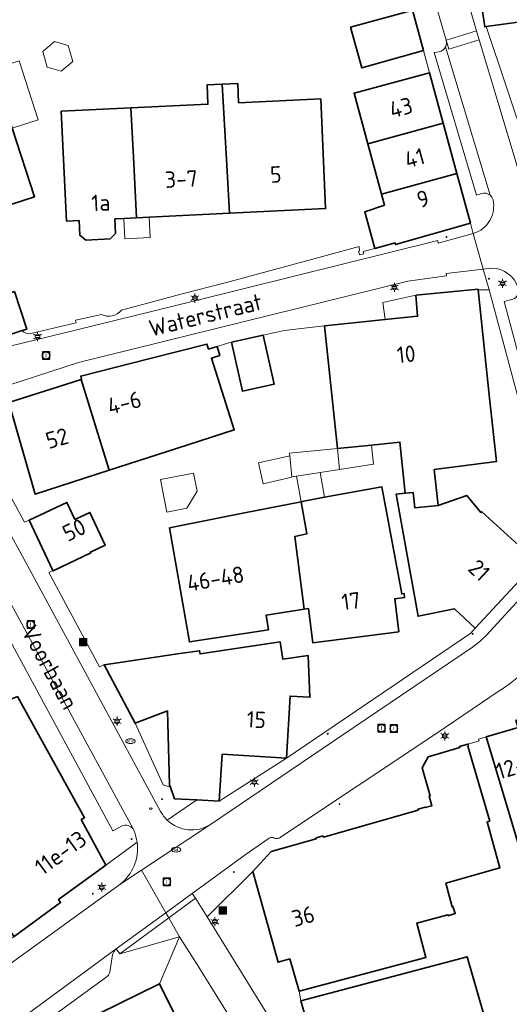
# Model space of a CAD drawing. Header units: metres. Extents: x 140853 to 145288, y 474558 to 480269.
# Tile 374 of 428: x 144552 to 144605, y 478952 to 479060. Entities that reach past the tile are written whole.
import ezdxf
from ezdxf.enums import TextEntityAlignment as Align

# ---------------------------------------------------------------- set-up
doc = ezdxf.new("R2010")
doc.units = ezdxf.units.M
doc.header["$MEASUREMENT"] = 0
for name, color, linetype, lineweight in [('B-WE-IE-MEUBILAIR_WEGMEUBILAIR-S', 7, 'Continuous', 18), ('B-WE-KL-BRANDSTOF_PUT-S', 40, 'Continuous', 18), ('B-WE-KL-ET_LS_OV_LICHTMAST-S', 190, 'Continuous', 18), ('B-WE-KL-WATER_BRANDLEIDING_PUT-S', 150, 'Continuous', 18), ('B-WE-KL-WATER_PUT-S', 170, 'Continuous', 18), ('B-WE-OG-BEBOUWING-G', 7, 'Continuous', 35), ('B-WE-OG-BEBOUWING_BIJGEBOUW-G', 7, 'Continuous', 18), ('B-WE-OG-BEBOUWING_HUISNUMMER-T18', 10, 'Continuous', 18), ('B-WE-OG-BEBOUWING_STRAATNAAM-T18', 10, 'Continuous', 18), ('B-WE-OG-TERREIN_ERF-G', 7, 'Continuous', 18), ('B-WE-RI-GWA_RIOOLPUT-S', 30, 'Continuous', 18), ('B-WE-VH-VERHARDING_BETONSTRAATSTEEN-G', 252, 'Continuous', 18), ('B-WE-VH-VERHARDING_STRAATBAKSTEEN-G', 252, 'Continuous', 18), ('B-WE-VH-VERHARDING_TEGEL-G', 252, 'Continuous', 18), ('X-XX-XX-ALGEMEEN-S', 7, 'Continuous', 18)]:
    doc.layers.add(name, color=color, linetype=linetype, lineweight=lineweight)
doc.styles.add('NLCS-ISO', font='txt')

# ---------------------------------------------------------------- blocks, each defined once
blk = doc.blocks.new('SIE-WEG_AFVALBAK-SO')
at = {"linetype": 'ByBlock', "lineweight": 18}
h = blk.add_hatch(color=0, dxfattribs=at)
h.dxf.hatch_style = 1
h.paths.add_polyline_path([(-1.5, -1.5), (1.5, -1.5), (1.5, 1.5), (-1.5, 1.5)])
at = {"color": 0, "linetype": 'ByBlock', "lineweight": 18}
for points in [[(-2, -2), (2, -2), (2, 2), (-2, 2)], [(-1.5, -1.5), (1.5, -1.5), (1.5, 1.5), (-1.5, 1.5)]]:
    blk.add_lwpolyline(points, close=True, dxfattribs=at)
blk = doc.blocks.new('SIE-WEG_AFVALBAK_TYPE_01')
for radius in [0.25, 0.156]:
    blk.add_circle((0, 0), radius)
blk = doc.blocks.new('B-SIE-WEG_LICHTMAST-SO')
at = {"ltscale": 0.1}
for p, q in [((-1.1, 0.63), (-2.19, 1.27)), ((0, 1.27), (0, 2.53)), ((1.1, 0.63), (2.19, 1.27)), ((-1.1, -0.63), (-2.19, -1.27)), ((0, -1.27), (0, -2.53)), ((1.1, -0.63), (2.19, -1.27))]:
    blk.add_line(p, q, dxfattribs=at)
at = {"flags": 128}
for points in [[(-1.16, 0.5), (1.16, 0.5)], [(-1.16, -0.5), (1.16, -0.5)]]:
    blk.add_lwpolyline(points, dxfattribs=at)
at = {"ltscale": 0.1}
blk.add_circle((0, 0), 1.27, dxfattribs=at)
at = {"style": 'NLCS-ISO'}
blk.add_attdef('TYPE', text='', height=1.8, dxfattribs=at).set_placement((0, 2.53), align=Align.BOTTOM_CENTER)
blk = doc.blocks.new('SRI-PUT_INSPECTIE-SO')
at = {"lineweight": -3, "flags": 128}
blk.add_lwpolyline([(-2, -2), (2, -2), (2, 2), (-2, 2)], close=True, dxfattribs=at)
at = {"lineweight": -3, "ltscale": 1.5}
blk.add_circle((0, 0), 2, dxfattribs=at)
at = {"ltscale": 0.1, "style": 'NLCS-ISO'}
blk.add_text('I', height=2.5, dxfattribs=at).set_placement((0, -0.01), align=Align.MIDDLE_CENTER)
blk = doc.blocks.new('SKL-WATERLEIDINGPUT-SO')
at = {"color": 0, "linetype": 'ByBlock', "lineweight": 18}
blk.add_ellipse((0, 0), major_axis=(2.5, 0), ratio=0.54, dxfattribs=at)
at = {"color": 0, "linetype": 'ByBlock', "lineweight": 18, "style": 'NLCS-ISO'}
blk.add_text('wl', height=1.8, dxfattribs=at).set_placement((0, 0), align=Align.MIDDLE_CENTER)
blk = doc.blocks.new('SKL-BENZINEPUT_OLIEPUT-SO')
at = {"color": 0, "linetype": 'ByBlock', "lineweight": 18}
blk.add_ellipse((0, 0), major_axis=(2.5, 0), ratio=0.54, dxfattribs=at)
at = {"color": 0, "linetype": 'ByBlock', "lineweight": 18, "style": 'NLCS-ISO'}
blk.add_text('olie', height=1.8, dxfattribs=at).set_placement((0, 0.16), align=Align.MIDDLE_CENTER)
blk = doc.blocks.new('SIE-WEG_STRAATPOT_BRANDKRAAN-SO')
blk.add_ellipse((0, 0), major_axis=(-0.729, 0), ratio=0.685994)
at = {"style": 'NLCS-ISO'}
blk.add_text('BR', height=0.4, dxfattribs=at).set_placement((-0.3, -0.15))

msp = doc.modelspace()

# ---------------------------------------------------------------- linework, layer by layer
at = {"layer": 'B-WE-OG-BEBOUWING-G', "ltscale": 0.2, "flags": 128}
for points in [[(144617.17, 479061.057), (144616.128, 479071.41), (144612.668, 479071.02), (144612.303, 479075.144), (144610.221, 479074.953), (144610.642, 479070.835), (144601.944, 479069.637), (144601.141, 479068.564), (144602.559, 479059.049), (144602.717, 479059.071), (144617.17, 479061.057)], [(144594.449, 479060.815), (144587.889, 479059.002), (144589.111, 479054.579), (144595.878, 479056.449), (144594.655, 479060.872), (144594.449, 479060.815)], [(144537.577, 479042.927), (144540.036, 479035.317), (144548.598, 479038.092), (144548.363, 479038.825), (144553.345, 479040.447), (144550.9, 479047.959), (144548.956, 479053.931), (144544.363, 479052.435), (144544.218, 479050.999), (144545.951, 479045.632), (144537.577, 479042.927)], [(144589.783, 479046.25), (144598.012, 479048.496), (144596.507, 479054.02), (144588.277, 479051.778), (144589.783, 479046.25)], [(144574.404, 479043.239), (144573.871, 479052.78), (144572.204, 479052.7), (144572.306, 479050.585), (144563.866, 479050.179), (144564.151, 479044.827), (144564.506, 479038.149), (144565.881, 479038.215), (144574.661, 479038.642), (144574.404, 479043.239)], [(144573.871, 479052.78), (144574.404, 479043.239), (144574.661, 479038.642), (144585.168, 479039.153), (144584.631, 479051.18), (144575.656, 479050.747), (144575.555, 479052.861), (144573.871, 479052.78)], [(144563.866, 479050.179), (144556.266, 479049.812), (144556.851, 479037.777), (144558.22, 479037.843), (144558.297, 479036.255), (144558.944, 479035.716), (144561.621, 479035.846), (144562.202, 479036.445), (144562.125, 479038.033), (144563.094, 479038.08), (144564.506, 479038.149), (144564.151, 479044.827), (144563.866, 479050.179)], [(144598.012, 479048.496), (144589.783, 479046.25), (144591.286, 479040.733), (144599.515, 479042.98), (144598.012, 479048.496)], [(144599.515, 479042.98), (144591.286, 479040.733), (144591.615, 479039.524), (144589.451, 479038.816), (144590.545, 479034.803), (144592.755, 479035.405), (144592.81, 479035.212), (144600.996, 479037.542), (144599.515, 479042.98)], [(144597.466, 479006.667), (144597.044, 479010.603), (144603.835, 479011.458), (144603.097, 479018.415), (144601.838, 479030.272), (144601.832, 479030.33), (144595.046, 479029.668), (144595.215, 479027.376), (144591.684, 479027.007), (144585.05, 479026.314), (144586.453, 479012.887), (144590.183, 479013.277), (144593.295, 479013.602), (144593.882, 479007.988), (144594.757, 479008.081), (144594.936, 479006.398), (144597.466, 479006.667)], [(144551.17, 479030.073), (144542.547, 479027.213), (144543.858, 479023.165), (144551.988, 479025.808), (144552.486, 479025.97), (144551.17, 479030.073)], [(144574.891, 479024.534), (144576.089, 479019.161), (144579.535, 479019.929), (144578.337, 479025.302), (144574.891, 479024.534)], [(144565.834, 479022.704), (144558.406, 479020.821), (144558.497, 479020.462), (144558.435, 479020.443), (144561.495, 479010.511), (144568.864, 479012.891), (144575.171, 479014.927), (144572.678, 479022.8), (144573.594, 479023.09), (144573.306, 479024.069), (144572.37, 479023.773), (144572.198, 479024.318), (144565.834, 479022.704)], [(144561.495, 479010.511), (144558.435, 479020.443), (144550.529, 479017.948), (144553.398, 479007.897), (144561.495, 479010.511)], [(144585.059, 479007.551), (144582.612, 479007.097), (144582.484, 479007.071), (144583.116, 479003.559), (144581.796, 479003.249), (144582.838, 478995.309), (144583.289, 478995.379), (144583.777, 478991.621), (144593.154, 478992.838), (144592.73, 478996.443), (144593.809, 478996.592), (144593.752, 478997.008), (144593.494, 478996.973), (144591.313, 479008.713), (144585.059, 479007.551)], [(144597.466, 479006.667), (144594.936, 479006.398), (144594.757, 479008.081), (144593.882, 479007.988), (144592.879, 479007.896), (144595.28, 478994.535), (144599.248, 478995.354), (144601.526, 478993.215), (144608.271, 479000.492), (144602.251, 479005.966), (144602.145, 479005.907), (144600.594, 479007.768), (144597.466, 479006.667)], [(144552.75, 479005.05), (144555.347, 478999.549), (144555.37, 478999.5), (144559.495, 479001.459), (144559.448, 479001.558), (144561.077, 479002.324), (144559.396, 479005.899), (144557.767, 479005.133), (144556.89, 479006.997), (144552.75, 479005.05)], [(144576.312, 479005.839), (144568.111, 479004.201), (144570.278, 478991.719), (144578.924, 478993.062), (144578.676, 478994.663), (144582.838, 478995.309), (144581.796, 479003.249), (144583.116, 479003.559), (144582.484, 479007.071), (144576.312, 479005.839)], [(144569.247, 478990.446), (144560.952, 478989.222), (144564.353, 478982.828), (144567.881, 478984.178), (144568.101, 478976.081), (144568.211, 478975.806), (144568.662, 478974.561), (144571.092, 478974.432), (144573.524, 478974.302), (144573.84, 478979.428), (144580.887, 478979.015), (144581.285, 478985.793), (144583.451, 478985.666), (144583.25, 478990.24), (144580.501, 478989.834), (144580.196, 478991.734), (144571.448, 478990.414), (144571.398, 478990.764), (144569.247, 478990.446)], [(144545.042, 478983.152), (144538.427, 478980.495), (144537.314, 478980.05), (144540.756, 478972.687), (144544.733, 478974.546), (144545.998, 478972.202), (144543.963, 478971.103), (144545.98, 478967.362), (144547.604, 478964.351), (144550.02, 478959.87), (144550.553, 478960.26), (144551.126, 478959.478), (144556.194, 478963.19), (144555.957, 478963.513), (144561.148, 478967.304), (144558.457, 478972.277), (144558.808, 478972.468), (144551.475, 478985.736), (144545.042, 478983.152)], [(144605.154, 478973.215), (144607.572, 478965.1), (144613.739, 478966.956), (144613.947, 478966.266), (144620.439, 478968.22), (144617.73, 478977.223), (144617.519, 478977.16), (144615.159, 478985.043), (144611.771, 478984.03), (144611.542, 478984.797), (144608.678, 478983.941), (144605.975, 478983.133), (144606.204, 478982.367), (144602.736, 478981.33), (144605.154, 478973.215)], [(144598.58, 478961.741), (144599.341, 478961.986), (144599.091, 478962.762), (144598.986, 478962.729), (144598.314, 478965.3), (144604.223, 478967.008), (144602.818, 478972.036), (144603.107, 478972.117), (144600.723, 478980.31), (144600.79, 478980.329), (144600.758, 478980.444), (144600.733, 478980.531), (144599.795, 478980.263), (144599.826, 478980.158), (144596.374, 478979.157), (144595.706, 478977.928), (144596.595, 478974.875), (144596.499, 478974.849), (144596.785, 478973.797), (144596.052, 478973.597), (144596.039, 478973.645), (144595.27, 478973.427), (144595.3, 478973.321), (144584.931, 478970.361), (144584.895, 478970.49), (144584.119, 478970.267), (144584.147, 478970.169), (144579.197, 478968.772), (144577.202, 478966.579), (144579.962, 478956.657), (144581.256, 478957.016), (144582.271, 478953.491), (144596.133, 478957.171), (144595.72, 478958.727), (144595.129, 478960.95), (144598.546, 478961.845), (144598.58, 478961.741)], [(144602.98, 478949.141), (144600.644, 478957.256), (144582.454, 478952.42), (144584.845, 478944.07), (144586.771, 478944.609), (144602.98, 478949.141)], [(144560.324, 478951.023), (144564.742, 478941.991), (144571.438, 478945.267), (144569.694, 478948.833), (144569.2, 478948.591), (144568.264, 478950.504), (144568.761, 478950.742), (144567.022, 478954.306), (144560.324, 478951.023)]]:
    msp.add_lwpolyline(points, close=True, dxfattribs=at)
at = {"layer": 'B-WE-OG-BEBOUWING_BIJGEBOUW-G', "ltscale": 0.2, "flags": 128}
for points in [[(144554.243, 479056.366), (144554.726, 479054.639), (144556.241, 479054.193), (144557.514, 479055.27), (144557.03, 479056.998), (144555.516, 479057.443), (144554.243, 479056.366)], [(144550.9, 479047.959), (144553.753, 479048.888), (144551.654, 479055.335), (144548.801, 479054.406), (144548.956, 479053.931), (144550.9, 479047.959)], [(144565.881, 479038.215), (144564.506, 479038.149), (144563.094, 479038.08), (144563.203, 479035.843), (144565.989, 479035.978), (144565.881, 479038.215)], [(144586.672, 479010.602), (144586.453, 479012.887), (144581.216, 479012.386), (144581.245, 479012.087), (144581.464, 479009.786), (144581.975, 479009.866), (144584.554, 479010.27), (144586.672, 479010.602)], [(144586.453, 479012.887), (144586.672, 479010.602), (144590.401, 479011.187), (144590.183, 479013.277), (144586.453, 479012.887)], [(144581.245, 479012.087), (144577.841, 479011.308), (144578.348, 479009.036), (144581.468, 479009.75), (144581.464, 479009.786), (144581.245, 479012.087)], [(144567.812, 479005.911), (144570.007, 479006.35), (144571.116, 479008.237), (144570.722, 479010.211), (144567.098, 479009.487), (144567.812, 479005.911)], [(144582.484, 479007.071), (144582.612, 479007.097), (144585.059, 479007.551), (144584.554, 479010.27), (144581.975, 479009.866), (144582.484, 479007.071)]]:
    msp.add_lwpolyline(points, close=True, dxfattribs=at)
at = {"layer": 'B-WE-OG-TERREIN_ERF-G', "ltscale": 0.2, "flags": 128}
for points in [[(144617.17, 479061.057), (144602.717, 479059.071), (144607.131, 479045.929), (144607.786, 479045.011), (144607.829, 479044.782), (144608.263, 479043.023), (144609.054, 479043.23), (144616.111, 479017.972), (144616.111, 479017.972, 0.3255074), (144618.376, 479016.797), (144618.376, 479016.797), (144659.034, 479031.939), (144659.067, 479031.95), (144659.067, 479031.95, 0.3824974), (144660.131, 479033.869), (144660.131, 479033.869), (144659.681, 479034.788), (144653.284, 479046.973), (144645.608, 479061.924)], [(144551.17, 479030.073), (144552.486, 479025.97), (144551.988, 479025.808), (144551.988, 479025.808, 0.3104793), (144552.944, 479025.497), (144552.944, 479025.497), (144557.896, 479026.658), (144557.823, 479026.959), (144560.668, 479027.559), (144560.668, 479027.559, 0.3667752), (144562.835, 479028.044), (144562.835, 479028.044), (144569.49, 479029.825), (144574.325, 479031.077), (144584.017, 479033.676), (144588.838, 479034.99), (144588.881, 479034.544), (144588.766, 479034.511), (144588.889, 479034.078), (144589.341, 479034.207), (144589.27, 479034.457), (144590.545, 479034.803), (144589.451, 479038.816), (144591.615, 479039.524), (144591.286, 479040.733), (144589.783, 479046.25), (144588.277, 479051.778), (144596.507, 479054.02), (144595.878, 479056.449), (144589.111, 479054.579), (144587.889, 479059.002), (144594.449, 479060.815)]]:
    msp.add_lwpolyline(points, format="xyb", dxfattribs=at)
for points in [[(144563.866, 479050.179), (144572.306, 479050.585), (144572.204, 479052.7), (144573.871, 479052.78), (144575.555, 479052.861), (144575.656, 479050.747), (144584.631, 479051.18), (144585.168, 479039.153), (144574.661, 479038.642), (144565.881, 479038.215), (144564.506, 479038.149), (144563.094, 479038.08), (144562.125, 479038.033), (144562.202, 479036.445), (144561.621, 479035.846), (144558.944, 479035.716), (144558.297, 479036.255), (144558.22, 479037.843), (144556.851, 479037.777), (144556.266, 479049.812), (144563.866, 479050.179)], [(144591.684, 479027.007), (144595.215, 479027.376), (144595.046, 479029.668), (144591.42, 479028.862), (144591.684, 479027.007)], [(144578.676, 478994.663), (144578.924, 478993.062), (144570.278, 478991.719), (144568.111, 479004.201), (144576.312, 479005.839), (144582.484, 479007.071), (144582.612, 479007.097), (144585.059, 479007.551), (144591.313, 479008.713), (144593.494, 478996.973), (144593.752, 478997.008), (144593.809, 478996.592), (144592.73, 478996.443), (144593.154, 478992.838), (144583.777, 478991.621), (144583.289, 478995.379), (144582.838, 478995.309), (144578.676, 478994.663)], [(144568.211, 478975.806), (144568.101, 478976.081), (144567.881, 478984.178), (144564.353, 478982.828), (144567.413, 478976.062), (144568.211, 478975.806)], [(144573.84, 478979.428), (144573.524, 478974.302), (144580.887, 478979.015), (144573.84, 478979.428)]]:
    msp.add_lwpolyline(points, close=True, dxfattribs=at)
for points in [[(144550.9, 479047.959), (144553.345, 479040.447), (144548.363, 479038.825)], [(144546.54, 479015.388), (144552.251, 479004.815), (144552.75, 479005.05), (144556.89, 479006.997), (144557.767, 479005.133), (144559.396, 479005.899), (144561.077, 479002.324), (144559.448, 479001.558), (144559.495, 479001.459), (144555.37, 478999.5), (144555.347, 478999.549), (144554.895, 478999.312), (144560.465, 478989.008), (144560.952, 478989.222), (144569.247, 478990.446), (144571.398, 478990.764), (144571.448, 478990.414), (144580.196, 478991.734), (144580.501, 478989.834), (144583.25, 478990.24), (144583.451, 478985.666), (144581.285, 478985.793), (144580.887, 478979.015), (144601.046, 478992.697), (144601.526, 478993.215), (144599.248, 478995.354), (144595.28, 478994.535), (144592.879, 479007.896), (144593.882, 479007.988), (144593.882, 479007.988), (144593.295, 479013.602), (144590.183, 479013.277), (144586.453, 479012.887), (144585.05, 479026.314), (144580.64, 479025.816), (144578.337, 479025.302), (144579.535, 479019.929), (144576.089, 479019.161), (144574.891, 479024.534), (144574.689, 479024.489), (144573.306, 479024.069), (144573.594, 479023.09), (144572.678, 479022.8), (144575.171, 479014.927), (144568.864, 479012.891), (144561.495, 479010.511), (144553.398, 479007.897), (144550.529, 479017.948)], [(144607.572, 478965.1), (144605.154, 478973.215), (144602.736, 478981.33), (144601.886, 478981.076), (144601.939, 478980.892), (144600.733, 478980.531), (144600.758, 478980.444), (144600.79, 478980.329), (144600.723, 478980.31), (144603.107, 478972.117), (144602.818, 478972.036), (144604.223, 478967.008), (144598.314, 478965.3), (144598.986, 478962.729), (144599.091, 478962.762), (144599.341, 478961.986), (144598.58, 478961.741), (144598.546, 478961.845), (144595.129, 478960.95), (144595.72, 478958.727), (144596.133, 478957.171), (144582.271, 478953.491), (144582.454, 478952.42), (144600.644, 478957.256), (144602.98, 478949.141)]]:
    msp.add_lwpolyline(points, dxfattribs=at)
msp.add_lwpolyline([(144603.097, 479018.415), (144603.835, 479011.458), (144597.044, 479010.603), (144597.466, 479006.667), (144600.594, 479007.768), (144602.145, 479005.907), (144602.251, 479005.966), (144608.271, 479000.492), (144608.949, 479001.35), (144608.949, 479001.35, 0.2865204), (144609.76, 479005.235), (144609.76, 479005.235), (144603.063, 479030.246), (144601.838, 479030.272), (144603.097, 479018.415)], format="xyb", close=True, dxfattribs=at)
at = {"layer": 'B-WE-VH-VERHARDING_BETONSTRAATSTEEN-G', "ltscale": 0.2, "flags": 128}
msp.add_lwpolyline([(144538.277, 479016.819), (144537.349, 479016.341), (144543.052, 479005.878), (144546.235, 479000), (144561.913, 478971.051), (144562.935, 478971.593), (144562.935, 478971.593, -0.3426349), (144564.111, 478971.248), (144564.111, 478971.248), (144548.509, 479000), (144541.823, 479012.322), (144541.312, 479013.249), (144538.68, 479018.089), (144538.68, 479018.089, -0.3187806), (144538.277, 479016.819)], format="xyb", close=True, dxfattribs=at)
for points in [[(144567.687, 478962.084), (144568.014, 478961.51), (144570.954, 478963.657), (144570.566, 478964.188), (144567.687, 478962.084)], [(144562.653, 478957.595), (144568.014, 478961.51), (144567.687, 478962.084), (144562.252, 478958.112), (144562.653, 478957.595)]]:
    msp.add_lwpolyline(points, close=True, dxfattribs=at)
msp.add_lwpolyline([(144606.851, 478900.314), (144602.853, 478910.244), (144602.307, 478911.338), (144599.461, 478916.374), (144590.636, 478932.074), (144590.126, 478932.944), (144585.647, 478939.93), (144582.674, 478944.679), (144572.201, 478961.637), (144570.954, 478963.657), (144568.014, 478961.51), (144569.196, 478959.442), (144571.117, 478956.397), (144579.553, 478942.831), (144582.612, 478937.879), (144586.846, 478931.3), (144599.122, 478909.381), (144602.691, 478900.834), (144603.194, 478899.566), (144603.194, 478899.566, -0.0704201), (144603.533, 478898.472), (144603.533, 478898.472), (144605.912, 478886.222)], format="xyb", dxfattribs=at)
at = {"layer": 'B-WE-VH-VERHARDING_STRAATBAKSTEEN-G', "ltscale": 0.2, "flags": 128}
for points in [[(144600.718, 479061.863), (144601.671, 479058.626), (144601.972, 479057.624), (144604.263, 479050.007), (144606.831, 479041.361), (144609.237, 479032.653), (144613.872, 479015.461), (144618.376, 479016.797), (144618.376, 479016.797, -0.3255074), (144616.111, 479017.972), (144616.111, 479017.972), (144609.054, 479043.23), (144609.054, 479043.23), (144608.263, 479043.023), (144607.829, 479044.782), (144607.786, 479045.011), (144607.131, 479045.929), (144602.717, 479059.071), (144602.559, 479059.049), (144601.141, 479068.564)], [(144594.655, 479060.872), (144595.878, 479056.449), (144596.507, 479054.02), (144598.012, 479048.496), (144599.515, 479042.98), (144600.996, 479037.542), (144601.275, 479036.529), (144601.301, 479036.422), (144601.301, 479036.422, 0.3913693), (144603.472, 479040.13), (144603.472, 479040.13, 0.1475227), (144603.154, 479040.614), (144603.154, 479040.614, 0.2509926), (144602.229, 479040.806), (144602.229, 479040.806), (144601.658, 479040.637), (144597.05, 479056.227), (144597.577, 479056.328), (144597.577, 479056.328, 0.2347402), (144598.278, 479056.863), (144598.278, 479056.863, 0.1868196), (144598.34, 479057.58), (144598.34, 479057.58), (144597.386, 479060.822)], [(144606.831, 479041.361), (144604.263, 479050.007), (144601.972, 479057.624), (144598.629, 479056.618), (144598.34, 479057.58), (144598.34, 479057.58, -0.1868196), (144598.278, 479056.863), (144598.278, 479056.863), (144603.154, 479040.614), (144603.154, 479040.614, -0.1475227), (144603.472, 479040.13), (144603.472, 479040.13, -0.3913693), (144601.301, 479036.422), (144601.301, 479036.422), (144602.39, 479032.534), (144603.322, 479032.646), (144603.322, 479032.646, -0.3295837), (144606.23, 479030.447)], [(144545.963, 479022.953), (144557.985, 479025.897), (144570.712, 479029.009), (144597.428, 479035.645), (144597.484, 479035.38), (144601.301, 479036.422), (144601.275, 479036.529), (144600.996, 479037.542), (144592.81, 479035.212), (144592.755, 479035.405), (144590.545, 479034.803), (144589.27, 479034.457), (144589.341, 479034.207), (144588.889, 479034.078), (144588.766, 479034.511), (144588.881, 479034.544), (144588.838, 479034.99), (144584.017, 479033.676), (144574.325, 479031.077), (144569.49, 479029.825), (144562.835, 479028.044), (144562.835, 479028.044, -0.3667752), (144560.668, 479027.559), (144560.668, 479027.559), (144557.823, 479026.959), (144557.896, 479026.658), (144552.944, 479025.497), (144552.944, 479025.497, -0.3104793), (144551.988, 479025.808), (144551.988, 479025.808), (144543.858, 479023.165)], [(144551.475, 478985.736), (144558.808, 478972.468), (144558.457, 478972.277), (144561.148, 478967.304), (144564.561, 478969.796), (144564.561, 478969.796, 0.063044), (144564.234, 478971.019), (144564.234, 478971.019), (144564.111, 478971.248), (144564.111, 478971.248, 0.3426349), (144562.935, 478971.593), (144562.935, 478971.593), (144561.913, 478971.051), (144546.235, 479000)], [(144609.696, 479000), (144602.754, 478992.46), (144602.014, 478991.771), (144601.21, 478991.162), (144587.067, 478981.538), (144572.587, 478971.749), (144565.031, 478966.731), (144567.687, 478962.084), (144570.566, 478964.188), (144576.36, 478968.423), (144579.004, 478970.248), (144579.004, 478970.248, -0.3008931), (144579.549, 478970.236), (144579.549, 478970.236, 0.2397189), (144580.125, 478970.282), (144580.125, 478970.282), (144597.222, 478981.674), (144604.144, 478986.354), (144604.144, 478986.354, 0.0607655), (144609.441, 478990.882)], [(144608.271, 479000.492), (144601.526, 478993.215), (144601.046, 478992.697), (144580.887, 478979.015), (144573.524, 478974.302), (144573.524, 478974.302), (144571.092, 478974.432), (144567.857, 478972.204), (144567.857, 478972.204, 0.3469374), (144572.587, 478971.749), (144572.587, 478971.749), (144587.067, 478981.538), (144601.21, 478991.162), (144602.014, 478991.771), (144602.754, 478992.46), (144609.696, 479000)], [(144521.275, 478935.227), (144562.677, 478965.168), (144562.677, 478965.168, 0.2666118), (144564.561, 478969.796), (144564.561, 478969.796), (144561.148, 478967.304), (144555.957, 478963.513), (144556.194, 478963.19), (144551.126, 478959.478), (144545.97, 478955.859), (144542.145, 478953.094), (144541.764, 478953.621), (144531.114, 478945.911)], [(144560.324, 478951.023), (144567.022, 478954.306), (144569.196, 478959.442), (144562.653, 478957.595), (144562.252, 478958.112), (144562.252, 478958.112, 0.1607691), (144561.872, 478957.453), (144561.872, 478957.453), (144561.568, 478955.591), (144561.568, 478955.591, -0.2314118), (144561.146, 478954.988), (144561.146, 478954.988), (144552.285, 478948.538)]]:
    msp.add_lwpolyline(points, format="xyb", dxfattribs=at)
for points in [[(144598.34, 479057.58), (144601.671, 479058.626), (144600.718, 479061.863), (144597.386, 479060.822), (144598.34, 479057.58)], [(144601.671, 479058.626), (144598.34, 479057.58), (144598.629, 479056.618), (144601.972, 479057.624), (144601.671, 479058.626)], [(144547.353, 479018.812), (144558.151, 479022.305), (144594.144, 479031.2), (144598.373, 479031.78), (144598.341, 479032.045), (144602.39, 479032.534), (144601.301, 479036.422), (144597.484, 479035.38), (144597.428, 479035.645), (144570.712, 479029.009), (144557.985, 479025.897), (144545.963, 479022.953), (144547.353, 479018.812)], [(144568.014, 478961.51), (144562.653, 478957.595), (144569.196, 478959.442), (144568.014, 478961.51)]]:
    msp.add_lwpolyline(points, close=True, dxfattribs=at)
for points in [[(144597.577, 479056.328), (144597.05, 479056.227), (144601.658, 479040.637), (144602.229, 479040.806), (144602.229, 479040.806, -0.2509926), (144603.154, 479040.614), (144603.154, 479040.614), (144598.278, 479056.863), (144598.278, 479056.863, -0.2347402), (144597.577, 479056.328)], [(144610.945, 479012.731, 0.3154281), (144609.841, 479013.173), (144609.841, 479013.173), (144609.004, 479012.934), (144604.682, 479028.971), (144605.521, 479029.212), (144605.521, 479029.212, 0.2268231), (144606.176, 479029.739), (144606.176, 479029.739, 0.189242), (144606.23, 479030.447), (144606.23, 479030.447, 0.3295837), (144603.322, 479032.646), (144603.322, 479032.646), (144602.39, 479032.534), (144603.063, 479030.246), (144609.76, 479005.235), (144612.361, 479007.655), (144611.075, 479012.445), (144611.075, 479012.445, 0.0769231), (144610.945, 479012.731)], [(144610.945, 479012.731), (144606.176, 479029.739), (144606.176, 479029.739, -0.2268231), (144605.521, 479029.212), (144605.521, 479029.212), (144604.682, 479028.971), (144609.004, 479012.934), (144609.841, 479013.173), (144609.841, 479013.173, -0.3154281), (144610.945, 479012.731)], [(144562.677, 478965.168), (144565.031, 478966.731), (144572.587, 478971.749), (144572.587, 478971.749, -0.3469374), (144567.857, 478972.204), (144567.857, 478972.204, -0.0785457), (144567.128, 478973.166), (144567.128, 478973.166), (144552.602, 479000), (144544.957, 479014.032), (144541.823, 479012.322), (144548.509, 479000), (144564.111, 478971.248), (144564.234, 478971.019), (144564.234, 478971.019, -0.063044), (144564.561, 478969.796), (144564.561, 478969.796, -0.2666118), (144562.677, 478965.168)], [(144550.82, 478949.712, -0.3912965), (144551.5, 478949.606), (144551.5, 478949.606), (144552.285, 478948.538), (144561.146, 478954.988), (144561.146, 478954.988, 0.2314118), (144561.568, 478955.591), (144561.568, 478955.591), (144561.872, 478957.453), (144561.872, 478957.453, -0.1607691), (144562.252, 478958.112), (144562.252, 478958.112), (144550.82, 478949.712)]]:
    msp.add_lwpolyline(points, format="xyb", close=True, dxfattribs=at)
for points in [[(144550.529, 479017.948), (144558.435, 479020.443), (144558.435, 479020.443), (144558.497, 479020.462), (144558.406, 479020.821), (144565.834, 479022.704), (144572.198, 479024.318), (144572.37, 479023.773), (144573.306, 479024.069), (144574.689, 479024.489), (144574.891, 479024.534), (144578.337, 479025.302), (144580.64, 479025.816), (144585.05, 479026.314), (144591.684, 479027.007), (144591.42, 479028.862), (144595.046, 479029.668), (144601.832, 479030.33), (144601.838, 479030.272), (144603.063, 479030.246), (144602.39, 479032.534), (144598.341, 479032.045), (144598.373, 479031.78), (144594.144, 479031.2), (144558.151, 479022.305), (144547.353, 479018.812)], [(144550.82, 478949.712), (144562.252, 478958.112), (144567.687, 478962.084), (144565.031, 478966.731), (144562.677, 478965.168), (144521.275, 478935.227)], [(144584.845, 478944.07), (144582.454, 478952.42), (144582.271, 478953.491), (144581.256, 478957.016), (144579.962, 478956.657), (144577.202, 478966.579), (144572.201, 478961.637), (144582.674, 478944.679)], [(144579.553, 478942.831), (144571.117, 478956.397), (144569.196, 478959.442), (144567.022, 478954.306), (144568.761, 478950.742)]]:
    msp.add_lwpolyline(points, dxfattribs=at)
at = {"layer": 'B-WE-VH-VERHARDING_TEGEL-G', "ltscale": 0.2, "flags": 128}
for points in [[(144544.957, 479014.032), (144552.602, 479000), (144567.128, 478973.166), (144567.128, 478973.166, 0.0785457), (144567.857, 478972.204), (144567.857, 478972.204), (144571.092, 478974.432), (144568.662, 478974.561), (144568.211, 478975.806), (144567.413, 478976.062), (144564.353, 478982.828), (144560.952, 478989.222), (144560.465, 478989.008), (144554.895, 478999.312), (144555.347, 478999.549), (144552.75, 479005.05), (144552.251, 479004.815), (144546.54, 479015.388)], [(144609.441, 478990.882, -0.0607655), (144604.144, 478986.354), (144604.144, 478986.354), (144597.222, 478981.674), (144580.125, 478970.282), (144580.125, 478970.282, -0.2397189), (144579.549, 478970.236), (144579.549, 478970.236, 0.3008931), (144579.004, 478970.248), (144579.004, 478970.248), (144576.36, 478968.423), (144570.566, 478964.188), (144570.954, 478963.657), (144572.201, 478961.637), (144577.202, 478966.579), (144579.197, 478968.772), (144584.147, 478970.169), (144584.119, 478970.267), (144584.895, 478970.49), (144584.931, 478970.361), (144595.3, 478973.321), (144595.27, 478973.427), (144596.039, 478973.645), (144596.052, 478973.597), (144596.785, 478973.797), (144596.499, 478974.849), (144596.595, 478974.875), (144595.706, 478977.928), (144596.374, 478979.157), (144599.826, 478980.158), (144599.795, 478980.263), (144600.733, 478980.531), (144601.939, 478980.892), (144601.886, 478981.076), (144602.736, 478981.33), (144606.204, 478982.367)]]:
    msp.add_lwpolyline(points, format="xyb", dxfattribs=at)

# ---------------------------------------------------------------- block references
at = {"layer": 'B-WE-IE-MEUBILAIR_WEGMEUBILAIR-S', "xscale": 0.2, "yscale": 0.2, "zscale": 0.2}
for p in [(144558.658, 478991.711), (144573.927, 478962.339)]:
    msp.add_blockref('SIE-WEG_AFVALBAK-SO', p, dxfattribs=at)
at = {"layer": 'B-WE-KL-BRANDSTOF_PUT-S', "xscale": 0.2, "yscale": 0.2, "zscale": 0.2}
msp.add_blockref('SKL-BENZINEPUT_OLIEPUT-SO', (144563.84, 478980.862), dxfattribs=at)
at = {"layer": 'B-WE-KL-ET_LS_OV_LICHTMAST-S', "xscale": 0.2, "yscale": 0.2, "zscale": 0.2}
for p in [(144604.506, 479030.978), (144592.694, 479030.534), (144570.881, 479029.36), (144553.684, 479025.148), (144562.362, 478983.04), (144598.195, 478981.427), (144577.375, 478976.374), (144560.69, 478964.87), (144573.062, 478961.099)]:
    msp.add_blockref('B-SIE-WEG_LICHTMAST-SO', p, dxfattribs=at)
at = {"layer": 'B-WE-KL-WATER_BRANDLEIDING_PUT-S', "xscale": 0.2, "yscale": 0.2, "zscale": 0.2}
msp.add_blockref('SIE-WEG_STRAATPOT_BRANDKRAAN-SO', (144566.054, 478973.471), dxfattribs=at)
at = {"layer": 'B-WE-KL-WATER_PUT-S', "xscale": 0.2, "yscale": 0.2, "zscale": 0.2}
msp.add_blockref('SKL-WATERLEIDINGPUT-SO', (144568.83, 478968.981), dxfattribs=at)
at = {"layer": 'B-WE-RI-GWA_RIOOLPUT-S', "xscale": 0.2, "yscale": 0.2, "zscale": 0.2}
for p in [(144554.601, 479023.07), (144552.926, 478993.632), (144591.286, 478982.287), (144592.62, 478982.249), (144567.813, 478965.463)]:
    msp.add_blockref('SRI-PUT_INSPECTIE-SO', p, dxfattribs=at)
at = {"layer": 'X-XX-XX-ALGEMEEN-S', "xscale": 0.2, "yscale": 0.2, "zscale": 0.2}
for p in [(144598.38, 479036.041), (144603.017, 479031.475), (144601.244, 478992.592), (144585.395, 478981.668), (144567.286, 478974.513), (144586.684, 478973.968), (144563.951, 478970.138), (144575.135, 478966.527), (144559.721, 478964.157)]:
    msp.add_blockref('SIE-WEG_AFVALBAK_TYPE_01', p, dxfattribs=at)

# ---------------------------------------------------------------- texts
at = {"layer": 'B-WE-OG-BEBOUWING_HUISNUMMER-T18', "style": 'NLCS-ISO'}
for s, rotation, p in [('43', 15.2, (144593.4, 479050.207)), ('41', 15.2, (144594.904, 479044.687)), ('3-7', 2.8, (144569.39, 479042.39)), ('5', 2.8, (144579.72, 479042.893)), ('9', 15.9, (144595.808, 479040.224)), ('1a', 2.8, (144560.59, 479039.801)), ('10', 6, (144593.977, 479023.225)), ('4-6', 14.2, (144563.165, 479017.901)), ('52', 15.9, (144555.81, 479014.02)), ('50', 25.3, (144557.677, 479003.983)), ('46-48', 9.8, (144573.136, 478998.644)), ('21', 317.1, (144601.965, 478999.573)), ('17', 7.4, (144587.951, 478996.196)), ('15', 356.6, (144577.598, 478983.215)), ('12-12a', 16.6, (144606.967, 478978.42)), ('11e-13', 36.1, (144556.193, 478968.639)), ('36', 15.6, (144582.714, 478961.691))]:
    msp.add_text(s, height=1.8, rotation=rotation, dxfattribs=at).set_placement(p, align=Align.MIDDLE_CENTER)
at = {"layer": 'B-WE-OG-BEBOUWING_STRAATNAAM-T18', "style": 'NLCS-ISO'}
for s, rotation, p in [('Waterstraat', 13.9, (144572.029, 479027.513)), ('Voorbaan', 298.4, (144555.018, 478988.934))]:
    msp.add_text(s, height=1.8, rotation=rotation, dxfattribs=at).set_placement(p, align=Align.MIDDLE_CENTER)

doc.saveas('drawing.dxf')
